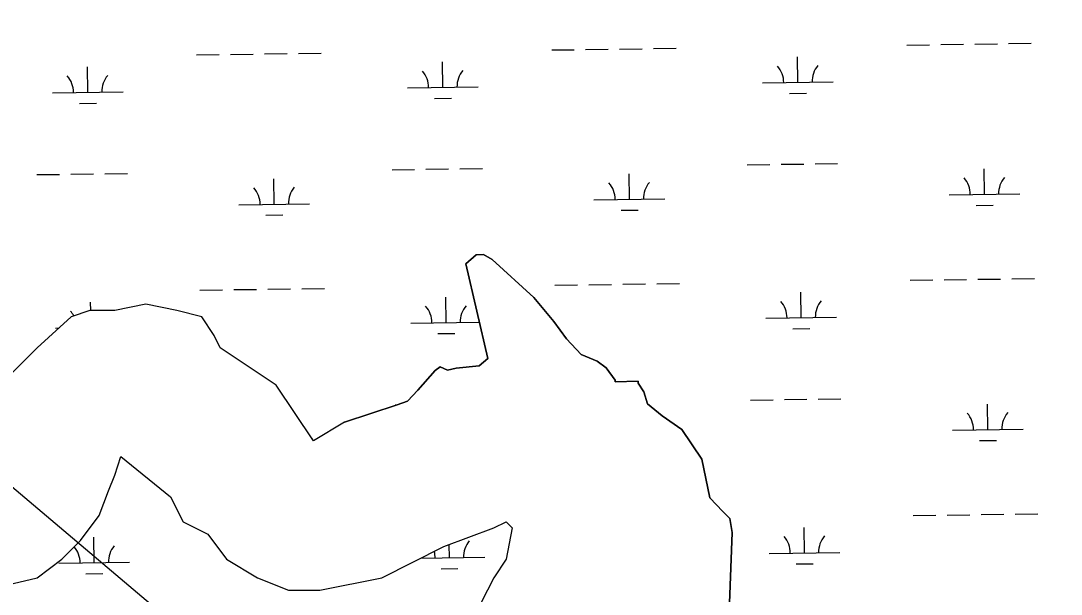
# Model space of a CAD drawing. Extents: x 3767014 to 3805179, y 361544 to 387384.
# Drawn here: x 3776556 to 3778026, y 370376 to 371186 of the extents above; entities that cross this region are included whole.
import ezdxf

# ---------------------------------------------------------------- set-up
doc = ezdxf.new("R2010")
doc.units = 0
for name, color, linetype in [('V-TOPO-SHOR', 7, 'Continuous'), ('V-UTIL-LINE', 7, 'Continuous'), ('V-WETL-SWMP', 7, 'Continuous')]:
    doc.layers.add(name, color=color, linetype=linetype)

msp = doc.modelspace()

# ---------------------------------------------------------------- linework, layer by layer
at = {"layer": 'V-TOPO-SHOR'}
for p, q in [((3776653.648, 370776.746), (3776627.306, 370767.96)), ((3776688.771, 370776.746), (3776653.648, 370776.746)), ((3776732.674, 370785.532), (3776688.771, 370776.746)), ((3776776.578, 370776.746), (3776732.674, 370785.532)), ((3776811.701, 370767.96), (3776776.578, 370776.746)), ((3776627.306, 370767.96), (3776579.013, 370724.03)), ((3776829.262, 370741.602), (3776811.701, 370767.96)), ((3776838.043, 370724.03), (3776829.262, 370741.602)), ((3776579.013, 370724.03), (3776486.816, 370631.778)), ((3776917.069, 370671.314), (3776838.043, 370724.03)), ((3776969.753, 370592.241), (3776917.069, 370671.314)), ((3777013.571, 370619.026), (3776969.753, 370592.241))]:
    msp.add_line(p, q, dxfattribs=at)
for points in [[(3777013.571, 370619.026), (3777087.809, 370643.311), (3777102.645, 370648.669), (3777117.233, 370663.994), (3777141.487, 370692.035), (3777148.844, 370697.207), (3777158.938, 370692.465), (3777171.343, 370695.267), (3777203.691, 370698.56), (3777215.909, 370708.839), (3777185.161, 370842.789), (3777199.81, 370855.624), (3777209.784, 370855.869), (3777222.434, 370848.697), (3777281.13, 370795.267), (3777309.415, 370761.041), (3777327.482, 370736.543), (3777347.981, 370714.596), (3777370.664, 370705.177), (3777383.376, 370695.515), (3777396.273, 370678.369), (3777396.334, 370675.877), (3777428.744, 370676.677), (3777428.805, 370674.185), (3777436.592, 370661.903), (3777442.009, 370644.575), (3777462.384, 370627.618), (3777490.3, 370608.35), (3777518.772, 370566.645), (3777530.097, 370512.045), (3777548.042, 370492.529), (3777558.261, 370482.804), (3777561.245, 370462.922), (3777556.846, 370338.084)], [(3776486.815, 370376.986), (3776579.013, 370398.951), (3776614.135, 370425.308), (3776640.477, 370451.666), (3776666.819, 370486.81), (3776679.991, 370521.954), (3776688.771, 370543.919), (3776697.552, 370570.277), (3776767.797, 370513.167), (3776785.359, 370478.023), (3776820.481, 370460.451), (3776846.823, 370425.307), (3776890.727, 370398.95), (3776934.63, 370381.378), (3776978.534, 370381.378), (3777066.341, 370398.95), (3777154.148, 370442.879), (3777224.393, 370469.237), (3777241.955, 370478.023)], [(3777241.955, 370478.023), (3777250.735, 370469.237), (3777241.955, 370425.307), (3777224.393, 370398.95), (3777206.832, 370363.806)]]:
    msp.add_lwpolyline(points, dxfattribs=at)
at = {"layer": 'V-UTIL-LINE'}
msp.add_lwpolyline([(3771136.438, 375516.325), (3774164.596, 373399.524), (3776531.113, 370538.278), (3779861.29, 367718.237), (3780676.364, 367096.276)], dxfattribs=at)
at = {"layer": 'V-WETL-SWMP'}
for p, q in [((3777306.386, 371145.197), (3777338.383, 371145.641)), ((3777354.381, 371145.864), (3777386.378, 371146.308)), ((3777402.377, 371146.53), (3777434.373, 371146.975)), ((3777450.372, 371147.197), (3777482.369, 371147.641)), ((3777808.245, 371152.168), (3777840.242, 371152.613)), ((3777856.241, 371152.835), (3777888.238, 371153.279)), ((3777904.236, 371153.502), (3777936.233, 371153.946)), ((3777952.231, 371154.168), (3777984.228, 371154.613)), ((3776804.526, 371138.225), (3776836.523, 371138.67)), ((3776852.522, 371138.892), (3776884.518, 371139.337)), ((3776900.517, 371139.559), (3776932.514, 371140.003)), ((3776948.512, 371140.226), (3776980.509, 371140.67)), ((3777152.514, 371092.312), (3777152.013, 371128.309)), ((3777654.373, 371099.284), (3777653.873, 371135.28)), ((3776650.654, 371085.341), (3776650.154, 371121.338)), ((3777604.378, 371098.589), (3777704.368, 371099.978)), ((3776600.659, 371084.647), (3776700.649, 371086.035)), ((3777102.518, 371091.618), (3777202.509, 371093.007)), ((3777642.589, 371083.688), (3777666.586, 371084.021)), ((3776638.869, 371069.745), (3776662.867, 371070.078)), ((3777140.729, 371076.716), (3777164.727, 371077.05)), ((3777582.576, 370982.843), (3777614.572, 370983.288)), ((3777630.571, 370983.51), (3777662.568, 370983.955)), ((3777678.566, 370984.177), (3777710.563, 370984.621)), ((3776578.856, 370968.901), (3776610.853, 370969.345)), ((3776626.852, 370969.567), (3776658.849, 370970.012)), ((3776674.847, 370970.234), (3776706.844, 370970.678)), ((3777080.716, 370975.872), (3777112.713, 370976.316)), ((3777128.711, 370976.539), (3777160.708, 370976.983)), ((3777176.707, 370977.205), (3777208.704, 370977.65)), ((3777416.173, 370934.097), (3777415.672, 370970.094)), ((3777918.032, 370941.069), (3777917.532, 370977.065)), ((3776914.313, 370927.126), (3776913.813, 370963.122)), ((3777868.037, 370940.374), (3777968.027, 370941.763)), ((3776864.318, 370926.431), (3776964.308, 370927.82)), ((3777366.177, 370933.403), (3777466.168, 370934.792)), ((3777906.248, 370925.473), (3777930.245, 370925.806)), ((3776902.528, 370911.53), (3776926.526, 370911.863)), ((3777404.388, 370918.501), (3777428.386, 370918.835)), ((3777812.866, 370819.525), (3777844.863, 370819.97)), ((3777860.862, 370820.192), (3777892.858, 370820.637)), ((3777908.857, 370820.859), (3777940.854, 370821.303)), ((3777956.852, 370821.526), (3777988.849, 370821.97)), ((3776809.147, 370805.582), (3776841.144, 370806.027)), ((3776857.142, 370806.249), (3776889.139, 370806.694)), ((3776905.138, 370806.916), (3776937.135, 370807.36)), ((3776953.133, 370807.583), (3776985.13, 370808.027)), ((3777311.007, 370812.554), (3777343.004, 370812.998)), ((3777359.002, 370813.221), (3777390.999, 370813.665)), ((3777406.997, 370813.887), (3777438.994, 370814.332)), ((3777454.993, 370814.554), (3777486.99, 370814.999)), ((3776654.941, 370776.746), (3776654.775, 370788.695)), ((3777157.134, 370759.67), (3777156.634, 370795.666)), ((3777658.994, 370766.641), (3777658.494, 370802.638)), ((3777107.139, 370758.975), (3777204.091, 370760.322)), ((3777608.999, 370765.947), (3777708.989, 370767.335)), ((3776605.28, 370752.004), (3776609.834, 370752.067)), ((3777145.35, 370744.073), (3777169.348, 370744.407)), ((3777647.209, 370751.045), (3777671.207, 370751.378)), ((3777085.337, 370643.229), (3777087.653, 370643.261)), ((3777587.196, 370650.201), (3777619.193, 370650.645)), ((3777635.192, 370650.867), (3777667.189, 370651.312)), ((3777683.187, 370651.534), (3777715.184, 370651.978)), ((3777922.653, 370608.426), (3777922.153, 370644.422)), ((3777872.658, 370607.731), (3777972.648, 370609.12)), ((3776967.807, 370595.162), (3776968.929, 370595.178)), ((3777910.868, 370592.83), (3777934.866, 370593.163)), ((3777817.487, 370486.882), (3777849.484, 370487.327)), ((3777865.482, 370487.549), (3777897.479, 370487.994)), ((3777913.478, 370488.216), (3777945.475, 370488.66)), ((3777961.473, 370488.883), (3777993.47, 370489.327)), ((3777663.615, 370433.998), (3777663.115, 370469.995)), ((3776659.894, 370420.054), (3776659.394, 370456.051)), ((3777161.754, 370427.026), (3777161.495, 370445.636)), ((3776609.899, 370419.36), (3776709.889, 370420.749)), ((3777121.338, 370426.464), (3777211.749, 370427.72)), ((3777613.62, 370433.304), (3777713.61, 370434.693)), ((3777149.969, 370411.43), (3777173.967, 370411.763)), ((3777651.83, 370418.402), (3777675.828, 370418.735)), ((3776648.11, 370404.458), (3776672.107, 370404.791))]:
    msp.add_line(p, q, dxfattribs=at)
for points in [[(3777556.846, 370338.083), (3777561.246, 370462.921), (3777558.261, 370482.804), (3777548.042, 370492.53), (3777530.098, 370512.044), (3777518.771, 370566.645), (3777490.301, 370608.35), (3777462.385, 370627.617), (3777442.009, 370644.576), (3777436.592, 370661.904), (3777428.805, 370674.185), (3777428.743, 370676.678), (3777396.334, 370675.877), (3777396.272, 370678.37), (3777383.376, 370695.514), (3777370.664, 370705.178), (3777347.98, 370714.597), (3777327.482, 370736.542), (3777309.414, 370761.041), (3777281.129, 370795.267), (3777222.434, 370848.698), (3777209.784, 370855.87), (3777199.811, 370855.623), (3777185.161, 370842.789), (3777215.909, 370708.84), (3777203.69, 370698.56), (3777171.342, 370695.267), (3777158.938, 370692.466), (3777148.843, 370697.206), (3777141.487, 370692.035), (3777117.233, 370663.995), (3777102.644, 370648.668), (3777087.809, 370643.312), (3777013.571, 370619.027), (3776969.753, 370592.241), (3776917.069, 370671.314), (3776838.043, 370724.03), (3776829.262, 370741.602), (3776811.701, 370767.96), (3776776.578, 370776.746), (3776732.674, 370785.532), (3776688.771, 370776.746), (3776653.648, 370776.746), (3776627.306, 370767.96), (3776579.013, 370724.03), (3776486.816, 370631.778)], [(3776486.815, 370376.986), (3776579.013, 370398.951), (3776614.135, 370425.308), (3776640.477, 370451.666), (3776666.819, 370486.81), (3776679.991, 370521.954), (3776688.771, 370543.919), (3776697.552, 370570.277), (3776767.797, 370513.167), (3776785.359, 370478.023), (3776820.481, 370460.451), (3776846.823, 370425.307), (3776890.727, 370398.95), (3776934.63, 370381.378), (3776978.534, 370381.378), (3777066.341, 370398.95), (3777154.148, 370442.879), (3777224.393, 370469.237), (3777241.955, 370478.023)], [(3777241.955, 370478.023), (3777250.735, 370469.237), (3777241.955, 370425.307), (3777224.393, 370398.95), (3777206.832, 370363.806)]]:
    msp.add_lwpolyline(points, dxfattribs=at)
for centre, start, end in [((3777097.269, 371092.02), 0.024037, 41.567696), ((3777207.745, 371093.555), 140.024034, 181.567692), ((3777599.129, 371098.991), 0.024037, 41.567696), ((3777709.604, 371100.526), 140.024034, 181.567692), ((3776595.41, 371085.048), 0.024037, 41.567696), ((3776705.885, 371086.583), 140.024034, 181.567692), ((3777973.263, 370942.311), 140.024034, 181.567692), ((3776859.069, 370926.833), 0.024037, 41.567696), ((3776969.544, 370928.368), 140.024034, 181.567692), ((3777360.928, 370933.805), 0.024037, 41.567696), ((3777471.404, 370935.339), 140.024034, 181.567692), ((3777862.788, 370940.776), 0.024037, 41.567696), ((3777603.75, 370766.348), 0.024037, 41.567696), ((3777714.225, 370767.883), 140.024034, 181.567692), ((3776600.031, 370752.406), 28.453513, 41.567696), ((3777101.89, 370759.377), 0.024037, 41.567696), ((3777212.365, 370760.912), 140.024034, 181.567692), ((3777867.409, 370608.133), 0.024037, 41.567696), ((3777977.884, 370609.668), 140.024034, 181.567692), ((3777216.985, 370428.268), 140.024034, 181.567693), ((3777608.371, 370433.706), 0.024037, 41.567696), ((3777718.846, 370435.24), 140.024034, 181.567692), ((3776604.65, 370419.762), 0.024037, 40.48007), ((3776715.125, 370421.296), 140.024034, 181.567693), ((3777106.51, 370426.733), 0.024037, 15.330677)]:
    msp.add_arc(centre, 35.246, start, end, dxfattribs=at)

doc.saveas('drawing.dxf')
